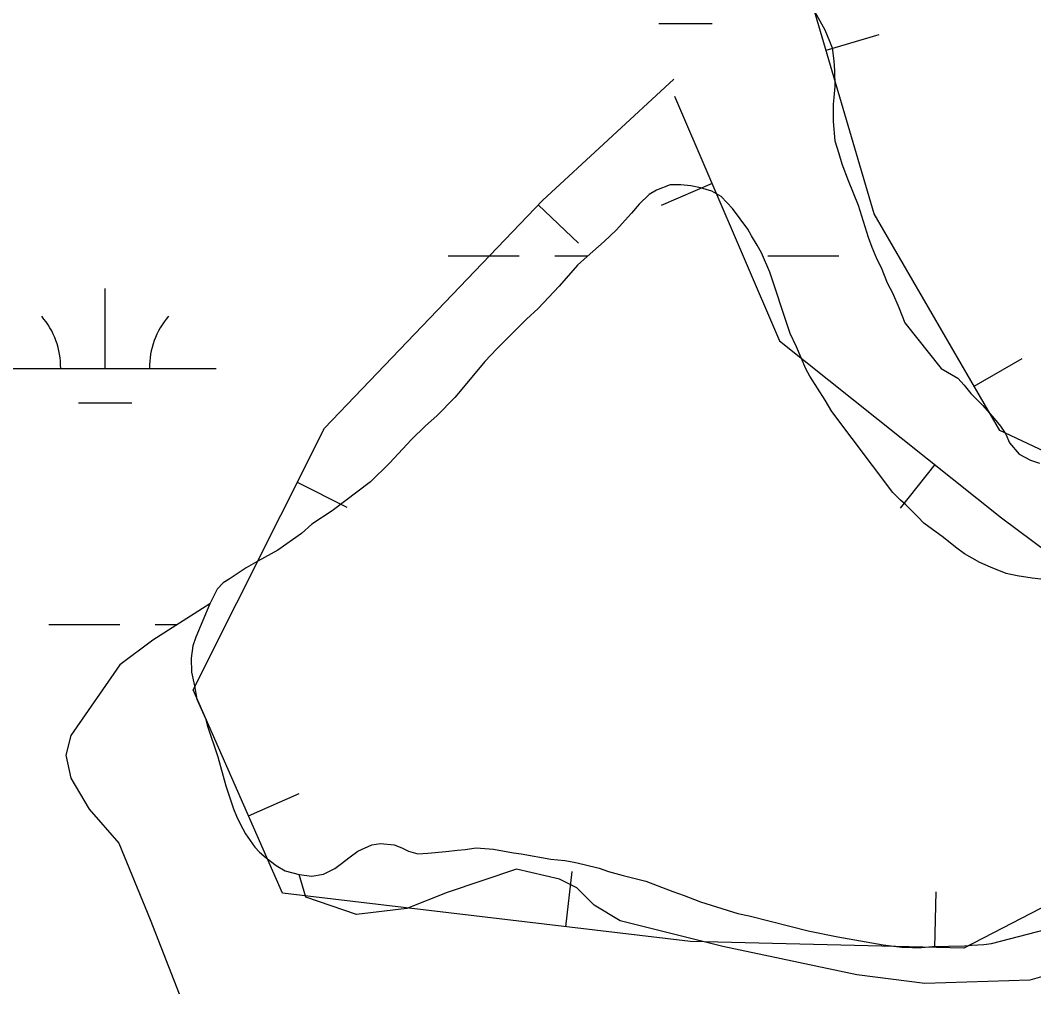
# Model space of a CAD drawing. Extents: x 3445503 to 3483459, y 540493 to 566012.
# Drawn here: x 3463733.2 to 3464189.7, y 549309.6 to 549746.1 of the extents above; entities that cross this region are included whole.
import ezdxf

# ---------------------------------------------------------------- set-up
doc = ezdxf.new("R2010")
doc.units = 0
for name, color, linetype in [('V-BORW-LINE', 7, 'Continuous'), ('V-SITE-VEGE', 7, 'Continuous'), ('V-WETL-SWMP', 7, 'Continuous')]:
    doc.layers.add(name, color=color, linetype=linetype)

msp = doc.modelspace()

# ---------------------------------------------------------------- linework, layer by layer
at = {"layer": 'V-BORW-LINE'}
for p, q in [((3464096.19, 549732.56), (3464120.18, 549739.61)), ((3464044.83, 549672.46), (3464021.84, 549662.63)), ((3463966.54, 549662.92), (3463984.6, 549645.64)), ((3464162.9, 549581.19), (3464184.53, 549593.73)), ((3464145.16, 549545.82), (3464129.58, 549526.26)), ((3463857.98, 549537.88), (3463880.33, 549526.68)), ((3463836.01, 549387.63), (3463858.89, 549397.69)), ((3463978.94, 549337.61), (3463981.89, 549362.44)), ((3464145.12, 549328.27), (3464145.72, 549353.27))]:
    msp.add_line(p, q, dxfattribs=at)
for points in [[(3464243.09, 549528.97), (3464174.44, 549561.28), (3464117.86, 549658.88), (3464075.49, 549802.95), (3464106.43, 549867.04), (3464134.37, 549922.51), (3464231.29, 549880.3)], [(3464027.96, 549711.92), (3464075.15, 549601.56), (3464175.17, 549521.92), (3464238.76, 549474.51), (3464249.07, 549374.9), (3464158.27, 549327.95), (3464035.11, 549330.95), (3463851.35, 549352.75), (3463811.07, 549444.35), (3463870.2, 549562.24), (3463968.42, 549664.88), (3464027.62, 549719.55)]]:
    msp.add_lwpolyline(points, dxfattribs=at)
at = {"layer": 'V-SITE-VEGE'}
for points in [[(3464091.08, 549749.82), (3464095.6, 549741.71), (3464097.79, 549736.65), (3464098.96, 549733.6), (3464099.7, 549727.81), (3464100, 549723.32), (3464100.17, 549716.22), (3464099.75, 549711.28), (3464099.32, 549708.24), (3464099.35, 549700.41), (3464100.1, 549691.71), (3464102, 549686.07), (3464103.31, 549681.43), (3464106.09, 549673.9), (3464110.62, 549662.75), (3464115.15, 549648.27), (3464116.76, 549643.78), (3464119.1, 549638.43), (3464120.99, 549634.66), (3464123.77, 549627.71), (3464126.1, 549623.22), (3464129.02, 549616.57), (3464131.65, 549609.76)], [(3464098.86, 549569.8), (3464095.8, 549574.87), (3464088.81, 549585.72), (3464087.06, 549589.05), (3464082.83, 549598.89), (3464080.06, 549604.97), (3464076.54, 549615.25), (3464073.62, 549624.52), (3464070.84, 549632.63), (3464067.05, 549641.32), (3464065.15, 549644.79), (3464062.53, 549648.99), (3464060.93, 549651.88), (3464054.09, 549661.28), (3464049, 549666.63), (3464044.79, 549669.08), (3464039.56, 549670.52), (3464035.21, 549671.52), (3464030.72, 549671.94), (3464025.94, 549671.93), (3464019.85, 549669.59), (3464016.52, 549667.55), (3464012.04, 549663.19), (3464008.58, 549659.12), (3464001.64, 549651.56), (3463996.29, 549646.33), (3463988.63, 549639.64), (3463984.29, 549635.71), (3463975.91, 549626.27), (3463966.52, 549616.24), (3463961.31, 549611.44), (3463947.87, 549598.06), (3463942.52, 549592.24), (3463934.44, 549582.51), (3463928.95, 549576.11), (3463920.85, 549567.83), (3463915.79, 549563.32), (3463909.43, 549557.21), (3463899.46, 549546.46), (3463890.94, 549538.02), (3463873.72, 549525.07), (3463864.61, 549518.96), (3463859.84, 549514.74), (3463849.27, 549507.32), (3463840.16, 549502.36), (3463834.95, 549499.3), (3463831.76, 549497.26), (3463827.28, 549494.2), (3463824.53, 549492.6), (3463821.93, 549489.7), (3463818.62, 549483.16), (3463812.28, 549468.07), (3463810.98, 549464.15), (3463810.13, 549458.64), (3463810.3, 549452.26), (3463811.62, 549446.18), (3463812.8, 549440.09), (3463816.6, 549431.41), (3463817.33, 549428.36), (3463822.15, 549414.17), (3463825.81, 549401.14), (3463829.32, 549390.71), (3463830.64, 549387.38), (3463832.24, 549383.9), (3463834.72, 549379.42), (3463838.8, 549373.49), (3463840.98, 549371.17), (3463844.03, 549368.57), (3463848.53, 549365.25), (3463852.6, 549362.8), (3463858.84, 549361.08), (3463864.49, 549360.37), (3463869.85, 549361.26), (3463874.92, 549363.88), (3463877.38, 549365.63), (3463881.86, 549369.12), (3463885.33, 549371.59), (3463891.56, 549374.51), (3463895.47, 549375.1), (3463901.56, 549374.54), (3463905.04, 549373.1), (3463908.09, 549371.66), (3463912.3, 549370.37), (3463916.79, 549370.67), (3463924.91, 549371.42), (3463930.13, 549372.16), (3463933.6, 549372.46), (3463938.53, 549373.2), (3463946.36, 549372.5), (3463955.35, 549370.93), (3463958.83, 549370.5), (3463972.18, 549368.08), (3463978.56, 549367.37), (3463982.76, 549366.66), (3463987.26, 549365.66), (3463993.93, 549363.94), (3463998.14, 549362.5), (3464004.81, 549360.64), (3464014.97, 549358.06), (3464027.16, 549353.45), (3464032.24, 549351.73)], [(3464131.65, 549609.76), (3464148.09, 549589.22), (3464155.49, 549584.75), (3464158.4, 549581.57), (3464161.46, 549577.96), (3464166.84, 549572.46), (3464171.93, 549566.68), (3464174.84, 549563.21), (3464177.17, 549559.59), (3464178.77, 549555.68), (3464183.14, 549550.48), (3464188.36, 549547.88), (3464192.28, 549546.45)], [(3464193.02, 549494.26), (3464189.1, 549494.69), (3464182.28, 549495.68), (3464177.35, 549496.83), (3464170.24, 549499.56), (3464165.45, 549501.72), (3464158.62, 549505.61), (3464154.56, 549508.65), (3464149.04, 549512.98), (3464140.18, 549519.48), (3464137.56, 549522.37), (3464132.18, 549527.71), (3464129.71, 549529.88), (3464126.22, 549533.2), (3464098.86, 549569.8)], [(3464032.24, 549351.73), (3464039.64, 549348.85), (3464056.47, 549343.54), (3464061.55, 549342.54), (3464080.4, 549337.67), (3464088.09, 549335.81), (3464101.44, 549333.09), (3464121.89, 549329.38), (3464130.3, 549328.39), (3464135.08, 549328.26), (3464139.14, 549328.27), (3464144.21, 549328.72), (3464158.56, 549329.05), (3464161.9, 549329.35), (3464167.26, 549329.51), (3464170.74, 549329.96), (3464195.07, 549336.41)]]:
    msp.add_lwpolyline(points, dxfattribs=at)
at = {"layer": 'V-WETL-SWMP'}
for p, q in [((3464020.84, 549744.56), (3464044.84, 549744.56)), ((3463925.99, 549639.92), (3463957.99, 549639.92)), ((3463973.99, 549639.92), (3463988.95, 549639.92)), ((3464069.99, 549639.92), (3464101.99, 549639.92)), ((3463771.4, 549589.18), (3463771.4, 549625.18)), ((3463721.4, 549589.18), (3463821.4, 549589.18)), ((3463759.4, 549573.75), (3463783.4, 549573.75)), ((3463745.99, 549473.74), (3463777.99, 549473.74)), ((3463793.99, 549473.74), (3463803.88, 549473.74))]:
    msp.add_line(p, q, dxfattribs=at)
for points in [[(3464091.08, 549749.82), (3464095.6, 549741.71), (3464097.79, 549736.65), (3464098.96, 549733.6), (3464099.7, 549727.81), (3464100, 549723.32), (3464100.17, 549716.21), (3464099.75, 549711.28), (3464099.32, 549708.24), (3464099.35, 549700.41), (3464100.1, 549691.71), (3464102, 549686.07), (3464103.31, 549681.43), (3464106.09, 549673.9), (3464110.62, 549662.75), (3464115.15, 549648.27), (3464116.76, 549643.78), (3464119.1, 549638.43), (3464120.99, 549634.66), (3464123.77, 549627.71), (3464126.1, 549623.23), (3464129.02, 549616.57), (3464131.65, 549609.76), (3464148.09, 549589.22), (3464155.49, 549584.75)], [(3464095.8, 549574.86), (3464088.81, 549585.72), (3464087.06, 549589.05), (3464082.83, 549598.89), (3464080.06, 549604.97), (3464076.55, 549615.25), (3464073.62, 549624.52), (3464070.84, 549632.63), (3464067.05, 549641.32), (3464065.15, 549644.79), (3464062.53, 549648.99), (3464060.93, 549651.88), (3464054.09, 549661.28), (3464049, 549666.63), (3464044.79, 549669.08), (3464039.56, 549670.52), (3464035.21, 549671.52), (3464030.72, 549671.94), (3464025.93, 549671.93), (3464019.85, 549669.59), (3464016.52, 549667.55), (3464012.04, 549663.19), (3464008.58, 549659.12), (3464001.64, 549651.56), (3463996.29, 549646.33), (3463988.63, 549639.64), (3463984.29, 549635.71), (3463975.91, 549626.26), (3463966.52, 549616.23), (3463961.31, 549611.44), (3463947.87, 549598.06), (3463942.53, 549592.25), (3463934.44, 549582.51), (3463928.95, 549576.12), (3463920.85, 549567.83), (3463915.79, 549563.32), (3463909.43, 549557.21), (3463899.46, 549546.46), (3463890.93, 549538.03), (3463873.72, 549525.07), (3463864.61, 549518.96), (3463859.84, 549514.74), (3463849.28, 549507.32), (3463840.16, 549502.36), (3463834.95, 549499.3), (3463831.77, 549497.26), (3463827.28, 549494.2), (3463824.53, 549492.6), (3463821.93, 549489.7), (3463818.62, 549483.16), (3463792.91, 549466.74), (3463777.99, 549455.64), (3463755.98, 549423.72), (3463753.73, 549414.93), (3463756.04, 549404.53), (3463764.21, 549390.56), (3463777.59, 549375.31), (3463791.68, 549340.88), (3463804.79, 549307.41)], [(3464155.49, 549584.75), (3464158.4, 549581.57), (3464161.46, 549577.96), (3464166.84, 549572.46), (3464171.93, 549566.68), (3464174.84, 549563.21), (3464177.17, 549559.59), (3464178.77, 549555.68), (3464183.14, 549550.48), (3464188.36, 549547.88), (3464192.28, 549546.45)], [(3464193.01, 549494.26), (3464189.1, 549494.69), (3464182.28, 549495.68), (3464177.35, 549496.83), (3464170.24, 549499.56), (3464165.45, 549501.72), (3464158.62, 549505.61), (3464154.56, 549508.65), (3464149.04, 549512.98), (3464140.18, 549519.48), (3464137.56, 549522.37), (3464132.18, 549527.71), (3464129.71, 549529.88), (3464126.22, 549533.21), (3464098.86, 549569.8), (3464095.8, 549574.86)], [(3463907.38, 549345.78), (3463884.65, 549343.12), (3463861.9, 549350.84), (3463858.84, 549361.08), (3463864.49, 549360.37), (3463869.85, 549361.26), (3463874.92, 549363.88), (3463877.38, 549365.63), (3463881.86, 549369.12), (3463885.33, 549371.59), (3463891.56, 549374.51), (3463895.47, 549375.1), (3463901.56, 549374.54), (3463905.04, 549373.1), (3463908.09, 549371.66), (3463912.3, 549370.37), (3463916.79, 549370.67), (3463924.91, 549371.42), (3463930.12, 549372.16), (3463933.6, 549372.46), (3463938.53, 549373.2), (3463946.36, 549372.5), (3463955.35, 549370.93), (3463958.83, 549370.51), (3463972.18, 549368.08), (3463978.56, 549367.37), (3463982.76, 549366.66), (3463987.26, 549365.66), (3463993.93, 549363.94), (3463998.14, 549362.5), (3464004.81, 549360.64), (3464014.97, 549358.06), (3464027.16, 549353.45), (3464032.24, 549351.73), (3464039.64, 549348.85), (3464056.47, 549343.54), (3464061.54, 549342.54), (3464080.4, 549337.67), (3464088.09, 549335.8), (3464101.44, 549333.09), (3464121.89, 549329.38), (3464130.3, 549328.39), (3464135.08, 549328.26), (3464139.14, 549328.27), (3464144.21, 549328.72), (3464158.56, 549329.05), (3464161.9, 549329.35), (3464167.26, 549329.51), (3464170.74, 549329.96), (3464195.07, 549336.41)], [(3464226.95, 549324.64), (3464188.02, 549313.48), (3464140.62, 549312.05), (3464110.08, 549315.85), (3464049.65, 549328.67), (3464003.51, 549340.22), (3463991.79, 549347.33), (3463983.98, 549355.1), (3463976.18, 549358.97), (3463956.68, 549363.46), (3463925.54, 549352.98), (3463907.38, 549345.78)]]:
    msp.add_lwpolyline(points, dxfattribs=at)
for centre, start, end in [((3463716.16, 549589.65), 359.2282, 40.7718), ((3463826.64, 549589.65), 139.2282, 180.7718)]:
    msp.add_arc(centre, 35.25, start, end, dxfattribs=at)

doc.saveas('drawing.dxf')
